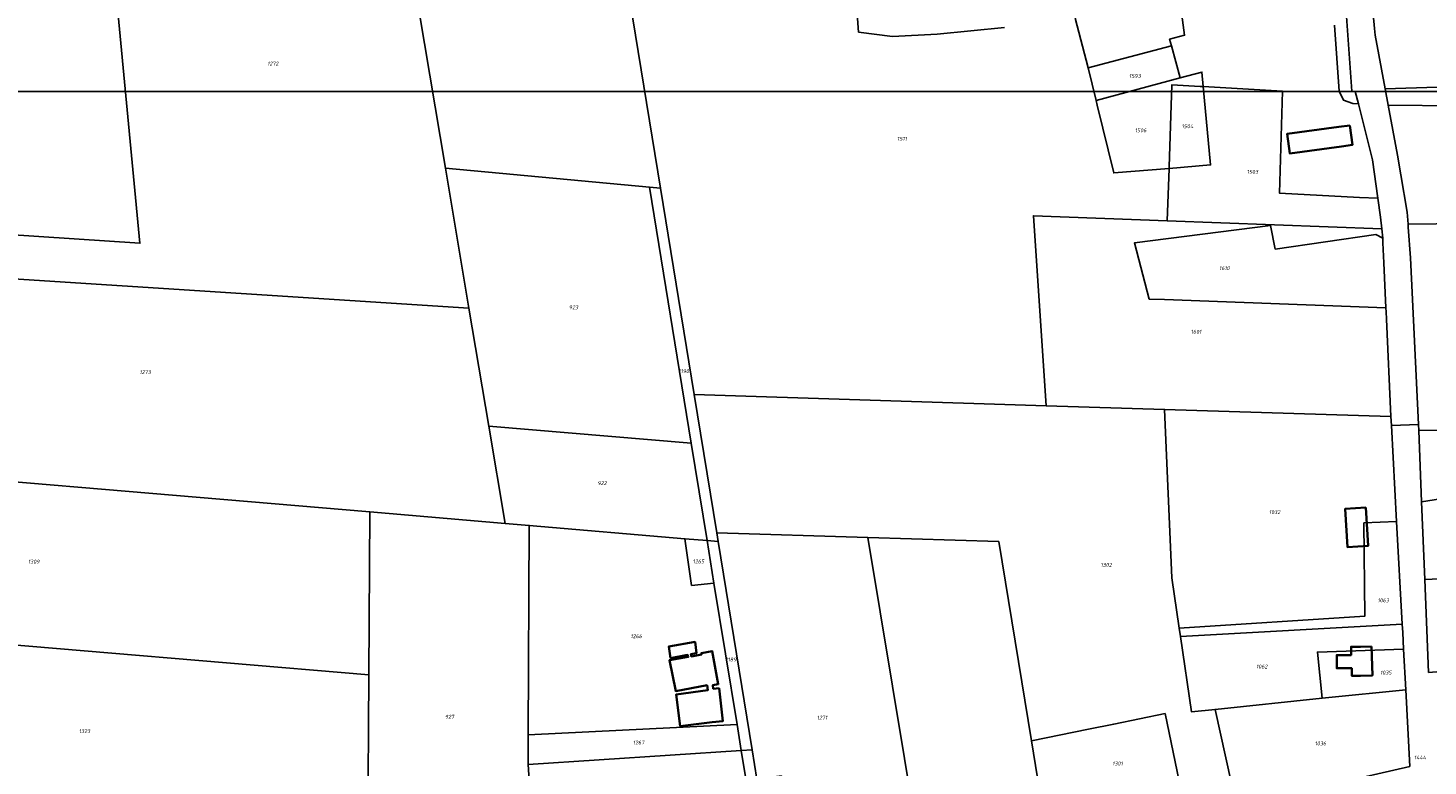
# Model space of a CAD drawing. Extents: x 177930 to 190767, y 381068 to 392034.
# Tile 281 of 318: x 181128 to 181770, y 390496 to 390834. Entities that reach past the tile are written whole.
import ezdxf
from ezdxf.enums import TextEntityAlignment as Align

# ---------------------------------------------------------------- set-up
doc = ezdxf.new("R2010")
doc.units = 0
for name, color, linetype, lineweight in [('B-XX-KG-GRENS_PERCEEL-GV', 150, 'Continuous', 25), ('B-XX-KG-GRENS_PERCEEL-S', 150, 'Continuous', 25), ('B-XX-OG-BEBOUWING-G', 7, 'Continuous', 35)]:
    doc.layers.add(name, color=color, linetype=linetype, lineweight=lineweight)
doc.styles.add('NLCS-ISO', font='NLCS-ISO.ttf', dxfattribs={"height": 1.8})

# ---------------------------------------------------------------- blocks, each defined once
blk = doc.blocks.new('SKG-PERCEELNUMMER-SO')
at = {"layer": 'DefPoints'}
blk.add_point((0, 0), dxfattribs=at)
at = {"style": 'NLCS-ISO', "oblique": 10, "flags": 1}
blk.add_attdef('GEMEENTECODE', text='', height=1.8, dxfattribs=at).set_placement((-0.5, 2.55), align=Align.MIDDLE_RIGHT)
at = {"style": 'NLCS-ISO', "oblique": 10}
blk.add_attdef('PERCEELNUMMER', text='', height=1.8, dxfattribs=at).set_placement((0, 0), align=Align.MIDDLE_CENTER)
at = {"style": 'NLCS-ISO', "oblique": 10, "flags": 1}
blk.add_attdef('SECTIE', text='', height=1.8, dxfattribs=at).set_placement((0.5, 2.5), align=Align.MIDDLE_LEFT)

msp = doc.modelspace()

# ---------------------------------------------------------------- linework, layer by layer
at = {"layer": 'B-XX-KG-GRENS_PERCEEL-GV'}
for points in [[(180873.197, 390975.324), (180867.867, 390979.579), (180867.75, 390962.941), (180874.029, 390910.779), (180879.688, 390877.434), (180891.403, 390815.963), (180932.386, 390810.961), (180928.632, 390780.199), (180897.459, 390784.187), (180898.247, 390780.054), (180895.849, 390766.74), (180887.473, 390755.663), (180886.511, 390754.569), (180950.454, 390750.539), (181009.897, 390746.793), (181179.175, 390735.615), (181159.939, 390938.624), (181147.201, 390939.789), (181051.715, 390952.237), (181047.921, 390951.854), (181037.172, 390953.82), (180878.261, 390974.408)], [(181009.897, 390746.793), (181011.838, 390726.358), (181330.172, 390705.826), (181319.354, 390770.109), (181293.043, 390926.446), (181159.939, 390938.624), (181179.175, 390735.615)], [(181412.935, 390761.425), (181418.082, 390760.947), (181392.575, 390917.34), (181293.043, 390926.446), (181319.354, 390770.109)], [(181652.489, 390826.256), (181614.308, 390816.175), (181617.982, 390801.082), (181656.56, 390811.464)], [(181617.982, 390801.082), (181618.481, 390799.031), (181626.055, 390767.912), (181651.411, 390769.992), (181651.436, 390770.707), (181652.727, 390808.335), (181665.703, 390807.602), (181667.083, 390807.524), (181666.502, 390814.14), (181656.56, 390811.464)], [(181650.585, 390745.907), (181749.013, 390742.182), (181748.473, 390747.57), (181747.243, 390756.245), (181738.766, 390756.687), (181702.117, 390758.596), (181703.424, 390805.472), (181667.083, 390807.524), (181670.435, 390771.552), (181651.411, 390769.992)], [(181651.436, 390770.707), (181651.411, 390769.992), (181670.435, 390771.552), (181667.083, 390807.524), (181665.703, 390807.602), (181652.727, 390808.335)], [(181967.698, 390746.42), (181948.401, 390808.184), (181923.056, 390808.362), (181869.175, 390808.37), (181851.695, 390808.036), (181786.665, 390807.558), (181777.041, 390807.266), (181774.49, 390807.182), (181750.569, 390806.446), (181751.948, 390799.046), (181783.366, 390798.752), (181834.773, 390799.32), (181942.995, 390800.517), (181952.789, 390769.123), (181959.46, 390747.741), (181959.754, 390746.799), (181962.593, 390737.699), (181966.182, 390738.217)], [(181751.948, 390799.046), (181756.248, 390775.966), (181757.784, 390766.966), (181760.708, 390749.85), (181761.076, 390744.357), (181877.286, 390745.786), (181877.321, 390745.786), (181959.754, 390746.799), (181959.46, 390747.741), (181952.789, 390769.123), (181942.995, 390800.517), (181834.773, 390799.32), (181783.366, 390798.752)], [(181330.172, 390705.826), (181339.272, 390651.755), (181432.117, 390643.814), (181412.935, 390761.425), (181319.354, 390770.109)], [(181418.082, 390760.947), (181412.935, 390761.425), (181432.117, 390643.814), (181439.394, 390599.197), (181444.534, 390598.761), (181443.887, 390602.73), (181433.541, 390666.165)], [(181595.069, 390661.05), (181649.346, 390659.332), (181753.179, 390656.044), (181751.149, 390700.789), (181750.994, 390704.206), (181750.916, 390705.934), (181649.346, 390709.767), (181642.329, 390710.032), (181635.515, 390735.869), (181697.883, 390743.837), (181700.106, 390732.904), (181746.317, 390739.574), (181749.435, 390737.962), (181749.434, 390737.979), (181749.013, 390742.182), (181650.585, 390745.907), (181589.195, 390748.231)], [(181761.166, 390743.022), (181762.11, 390728.961), (181765.831, 390652.499), (181765.947, 390649.667), (181766.042, 390649.669), (181852.476, 390650.612), (181966.158, 390651.853), (181983.45, 390653.534), (181981.446, 390669.916), (181978.668, 390681.992), (181972.336, 390713.227), (181966.182, 390738.217), (181962.593, 390737.699), (181959.754, 390746.799), (181877.321, 390745.786), (181877.286, 390745.786), (181761.076, 390744.357)], [(181700.106, 390732.904), (181697.883, 390743.837), (181635.515, 390735.869), (181642.329, 390710.032), (181649.346, 390709.767), (181750.916, 390705.934), (181749.973, 390726.699), (181749.54, 390735.769), (181749.435, 390737.962), (181746.317, 390739.574)], [(181330.172, 390705.826), (181011.838, 390726.358), (181012.366, 390720.793), (181009.865, 390681.497), (181005.743, 390635.947), (181284.709, 390612.306), (181346.797, 390607.044), (181339.272, 390651.755)], [(181753.179, 390656.044), (181649.346, 390659.332), (181652.67, 390582.069), (181656.025, 390559.045), (181741.213, 390564.427), (181740.787, 390607.292), (181755.812, 390607.917), (181753.398, 390652.05)], [(181429.288, 390600.053), (181439.394, 390599.197), (181432.117, 390643.814), (181339.272, 390651.755), (181346.797, 390607.044), (181357.807, 390606.111)], [(181854.823, 390630.901), (181919.947, 390641.681), (181983.611, 390652.22), (181983.45, 390653.534), (181966.158, 390651.853), (181852.476, 390650.612), (181766.042, 390649.669), (181765.947, 390649.667), (181767.291, 390616.986), (181807.828, 390623.43)], [(181767.291, 390616.986), (181768.759, 390581.288), (181809.766, 390583.14), (181807.828, 390623.43)], [(181283.774, 390465.641), (181285.585, 390445.323), (181290.616, 390442.346), (181306.768, 390441.751), (181360.266, 390440.21), (181361.265, 390440.181), (181358.115, 390484.595), (181357.274, 390496.445), (181357.34, 390510.083), (181357.807, 390606.111), (181346.797, 390607.044), (181284.709, 390612.306), (181284.233, 390537.641)], [(181432.242, 390578.511), (181429.288, 390600.053), (181357.807, 390606.111), (181357.34, 390510.083), (181453.171, 390514.723), (181442.584, 390579.635)], [(181755.812, 390607.917), (181740.787, 390607.292), (181741.213, 390564.427), (181656.025, 390559.045), (181656.599, 390555.105), (181758.389, 390560.808)], [(181432.242, 390578.511), (181442.584, 390579.635), (181439.394, 390599.197), (181429.288, 390600.053)], [(181442.584, 390579.635), (181453.171, 390514.723), (181455.104, 390502.873), (181460.12, 390503.203), (181444.534, 390598.761), (181439.394, 390599.197)], [(181444.534, 390598.761), (181460.12, 390503.203), (181462.324, 390489.644), (181473.503, 390491.154), (181481.276, 390441.895), (181470.247, 390440.916), (181471.936, 390430.531), (181472.63, 390420.954), (181541.366, 390430.945), (181513.187, 390600.571), (181443.887, 390602.73)], [(181598.168, 390446.213), (181596.526, 390456.367), (181588.215, 390507.212), (181573.26, 390598.7), (181513.187, 390600.571), (181541.366, 390430.945), (181545.903, 390431.604), (181567.495, 390434.457), (181580.106, 390436.123), (181584.909, 390414.604), (181599.562, 390417.879), (181598.472, 390422.759), (181593.463, 390445.163)], [(181768.759, 390581.288), (181770.512, 390538.66), (181802.382, 390541.177), (181811.749, 390541.914), (181809.766, 390583.14)], [(181168.2, 390475.068), (181235.623, 390469.569), (181283.774, 390465.641), (181284.233, 390537.641), (181022.833, 390559.66), (181017.497, 390515.583), (181031.046, 390513.973), (181013.068, 390441.369), (181013.022, 390441.182), (181038.178, 390438.307), (181041.738, 390465.844), (181058.624, 390465.14), (181089.251, 390463.863), (181089.826, 390481.415), (181126.373, 390478.479)], [(181721.687, 390526.801), (181719.505, 390547.978), (181759.018, 390549.302), (181758.598, 390556.981), (181758.389, 390560.808), (181656.599, 390555.105), (181661.624, 390520.612), (181672.552, 390521.738)], [(181759.018, 390549.302), (181719.505, 390547.978), (181721.687, 390526.801), (181723.203, 390526.957), (181760.033, 390530.752)], [(181761.952, 390495.524), (181760.033, 390530.752), (181723.203, 390526.957), (181721.687, 390526.801), (181672.552, 390521.738), (181682.293, 390477.237), (181686.403, 390478.18), (181695.747, 390480.325), (181723.973, 390486.805), (181727.099, 390487.523)], [(181357.34, 390510.083), (181357.274, 390496.445), (181455.104, 390502.873), (181453.171, 390514.723)], [(181656.39, 390451.022), (181661.701, 390452.949), (181663.751, 390453.693), (181658.098, 390478.419), (181655.092, 390493.153), (181649.585, 390519.784), (181626.034, 390514.96), (181614.431, 390512.583), (181588.215, 390507.212), (181596.526, 390456.367), (181619.024, 390460.758), (181619.401, 390459.433), (181646.237, 390467.171)], [(181464.521, 390418.833), (181464.523, 390418.53), (181464.448, 390418.237), (181464.301, 390417.972), (181464.092, 390417.753), (181461.559, 390416.256), (181461.105, 390415.862), (181462.891, 390388.484), (181438.157, 390389.08), (181439.209, 390381.673), (181442.54, 390381.62), (181470.612, 390380.082), (181467.188, 390430.074), (181455.104, 390502.873), (181357.274, 390496.445), (181358.115, 390484.595), (181376.078, 390485.531), (181424.106, 390488.034), (181428.531, 390456.871), (181431.675, 390434.73), (181461.653, 390438.204)], [(181472.63, 390420.954), (181471.936, 390430.531), (181470.247, 390440.916), (181462.324, 390489.644), (181460.12, 390503.203), (181455.104, 390502.873), (181467.188, 390430.074), (181470.612, 390380.082), (181475.612, 390379.808)]]:
    msp.add_lwpolyline(points, close=True, dxfattribs=at)
for points in [[(181392.575, 390917.34), (181418.082, 390760.947), (181433.541, 390666.165), (181595.069, 390661.05), (181589.195, 390748.231), (181650.585, 390745.907), (181651.411, 390769.992), (181626.055, 390767.912), (181618.481, 390799.031), (181617.982, 390801.082), (181614.308, 390816.175), (181608.275, 390838.969)], [(181575.966, 390834.549), (181545.049, 390831.556), (181524.547, 390830.557), (181508.951, 390832.481), (181503.572, 390907.112)], [(181727.341, 390835.629), (181729.519, 390805.405), (181731.407, 390801.334), (181735.744, 390799.722), (181738.314, 390799.519), (181736.864, 390805.308), (181735.218, 390805.33), (181729.037, 390893.372)], [(181729.037, 390893.372), (181735.218, 390805.33), (181736.864, 390805.308), (181738.314, 390799.519), (181744.75, 390773.823), (181747.243, 390756.245), (181748.473, 390747.57), (181749.013, 390742.182), (181749.434, 390737.979), (181749.435, 390737.962), (181749.54, 390735.769), (181749.973, 390726.699), (181750.916, 390705.934), (181750.994, 390704.206), (181751.149, 390700.789), (181753.179, 390656.044), (181753.398, 390652.05), (181765.831, 390652.499), (181762.11, 390728.961), (181761.166, 390743.022), (181761.076, 390744.357), (181760.708, 390749.85), (181757.784, 390766.966), (181756.248, 390775.966), (181751.948, 390799.046), (181750.569, 390806.446), (181745.962, 390831.171), (181745.672, 390834.15), (181744.357, 390849.167)], [(181655.843, 390850.656), (181658.535, 390831.041), (181651.679, 390829.218), (181652.489, 390826.256), (181656.56, 390811.464), (181666.502, 390814.14), (181667.083, 390807.524), (181703.424, 390805.472), (181702.117, 390758.596), (181738.766, 390756.687), (181747.243, 390756.245), (181744.75, 390773.823), (181738.314, 390799.519), (181735.744, 390799.722), (181731.407, 390801.334), (181729.519, 390805.405), (181727.341, 390835.629)], [(181682.293, 390477.237), (181672.552, 390521.738), (181661.624, 390520.612), (181656.599, 390555.105), (181656.025, 390559.045), (181652.67, 390582.069), (181649.346, 390659.332), (181595.069, 390661.05), (181433.541, 390666.165), (181443.887, 390602.73), (181513.187, 390600.571), (181573.26, 390598.7), (181588.215, 390507.212), (181614.431, 390512.583), (181626.034, 390514.96), (181649.585, 390519.784), (181655.092, 390493.153)], [(181770.512, 390538.66), (181768.759, 390581.288), (181767.291, 390616.986), (181765.947, 390649.667), (181765.831, 390652.499), (181753.398, 390652.05), (181755.812, 390607.917), (181758.389, 390560.808), (181758.598, 390556.981), (181759.018, 390549.302), (181760.033, 390530.752), (181761.952, 390495.524)], [(181022.833, 390559.66), (181284.233, 390537.641), (181284.709, 390612.306), (181005.743, 390635.947)]]:
    msp.add_lwpolyline(points, dxfattribs=at)
at = {"layer": 'B-XX-OG-BEBOUWING-G'}
for points in [[(181734.309, 390789.725), (181729.363, 390789.053), (181705.603, 390785.852), (181706.813, 390776.871), (181730.581, 390780.066), (181735.532, 390780.743)], [(181741.741, 390614.3), (181732.256, 390613.772), (181733.235, 390596.193), (181742.72, 390596.721)], [(181444.918, 390531.475), (181442.237, 390531.154), (181442.014, 390532.793), (181444.57, 390533.271), (181441.736, 390548.435), (181436.821, 390547.516), (181436.929, 390546.919), (181432.258, 390546.051), (181432.032, 390547.043), (181434.625, 390547.575), (181433.916, 390552.71), (181421.843, 390550.5), (181422.646, 390545.272), (181430.505, 390546.674), (181430.766, 390545.775), (181422.144, 390544.236), (181425.033, 390530.123), (181439.403, 390532.767), (181439.751, 390530.533), (181425.228, 390528.499), (181427.091, 390514.082), (181441.76, 390515.787), (181446.725, 390516.381)], [(181744.235, 390550.61), (181739.167, 390550.442), (181734.936, 390550.44), (181734.938, 390546.611), (181728.339, 390546.607), (181728.342, 390540.613), (181735.205, 390540.617), (181735.207, 390537.131), (181737.16, 390537.132), (181739.205, 390537.133), (181744.675, 390537.314)]]:
    msp.add_lwpolyline(points, close=True, dxfattribs=at)
at = {"layer": 'DefPoints'}
msp.add_lwpolyline([(189080.125, 384112.918), (178838.653, 384112.918), (178838.653, 390805.207), (189080.125, 390805.207)], close=True, dxfattribs=at)

# ---------------------------------------------------------------- block references
at = {"layer": 'B-XX-KG-GRENS_PERCEEL-S'}
for p, values in [((181240.229, 390818.052), {'PERCEELNUMMER': '1272'}), ((181635.733, 390812.338), {'PERCEELNUMMER': '1593'}), ((181528.846, 390783.544), {'PERCEELNUMMER': '1511'}), ((181638.37, 390787.461), {'PERCEELNUMMER': '1506'}), ((181659.853, 390789.321), {'PERCEELNUMMER': '1504'}), ((181689.682, 390768.381), {'PERCEELNUMMER': '1503'}), ((181676.808, 390724.182), {'PERCEELNUMMER': '1610'}), ((181378.161, 390706.221), {'PERCEELNUMMER': '923'}), ((181663.817, 390694.993), {'PERCEELNUMMER': '1601'}), ((181181.59, 390676.455), {'PERCEELNUMMER': '1273'}), ((181428.725, 390676.935), {'PERCEELNUMMER': '1190'}), ((181391.276, 390625.53), {'PERCEELNUMMER': '922'}), ((181699.855, 390612.206), {'PERCEELNUMMER': '1032'}), ((181130.496, 390589.499), {'PERCEELNUMMER': '1309'}), ((181435.488, 390589.609), {'PERCEELNUMMER': '1265'}), ((181622.57, 390588.021), {'PERCEELNUMMER': '1302'}), ((181749.716, 390571.777), {'PERCEELNUMMER': '1063'}), ((181406.943, 390555.282), {'PERCEELNUMMER': '1266'}), ((181450.405, 390544.595), {'PERCEELNUMMER': '1189'}), ((181693.976, 390541.369), {'PERCEELNUMMER': '1062'}), ((181750.897, 390538.58), {'PERCEELNUMMER': '1035'}), ((181321.278, 390518.328), {'PERCEELNUMMER': '927'}), ((181492.208, 390517.931), {'PERCEELNUMMER': '1271'}), ((181153.785, 390511.72), {'PERCEELNUMMER': '1323'}), ((181408.027, 390506.502), {'PERCEELNUMMER': '1267'}), ((181720.904, 390506.104), {'PERCEELNUMMER': '1036'}), ((181627.778, 390496.875), {'PERCEELNUMMER': '1301'}), ((181766.585, 390499.638), {'PERCEELNUMMER': '1444'})]:
    msp.add_blockref('SKG-PERCEELNUMMER-SO', p, dxfattribs=at).add_auto_attribs(values)

doc.saveas('drawing.dxf')
